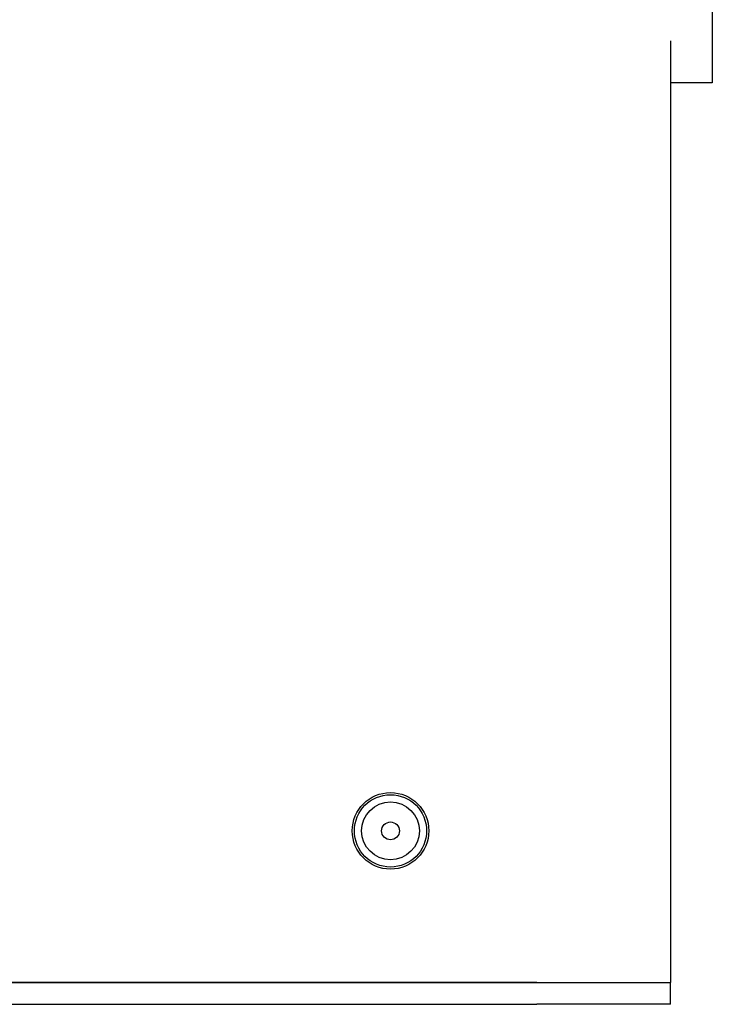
# Model space of a CAD drawing. Extents: x 1107 to 4046, y 937 to 3355.
# Tile 811 of 861: x 3129 to 3225, y 1689 to 1825. Entities that reach past the tile are written whole.
import ezdxf

# ---------------------------------------------------------------- set-up
doc = ezdxf.new("R2010")
doc.units = 0
doc.layers.add('KF_VIDA_L___C_LEFT', color=7, linetype='CONTINUOUS')

# ---------------------------------------------------------------- blocks, each defined once
blk = doc.blocks.new('KF_VIDA_L___C_LEFT')
at = {"layer": 'KF_VIDA_L___C_LEFT'}
for p, q in [((335.8068, 139), (335.8068, 127.5)), ((330, 133.3211), (330, 3)), ((335.8068, 127.5), (330, 127.5)), ((53.5, 3), (311.5, 3)), ((311.5, 3), (139.5, 3)), ((311.5, 3), (330, 3)), ((311.5, 3), (330, 3)), ((330, 0), (330, 3)), ((53.5, 0), (311.5, 0)), ((330, 0), (311.5, 0))]:
    blk.add_line(p, q, dxfattribs=at)
for radius in [5.3, 5, 4, 1.2295]:
    blk.add_circle((291.25, 24), radius, dxfattribs=at)

msp = doc.modelspace()

# ---------------------------------------------------------------- block references
at = {"layer": 'KF_VIDA_L___C_LEFT'}
msp.add_blockref('KF_VIDA_L___C_LEFT', (2889.3, 1689.21), dxfattribs=at)

doc.saveas('drawing.dxf')
